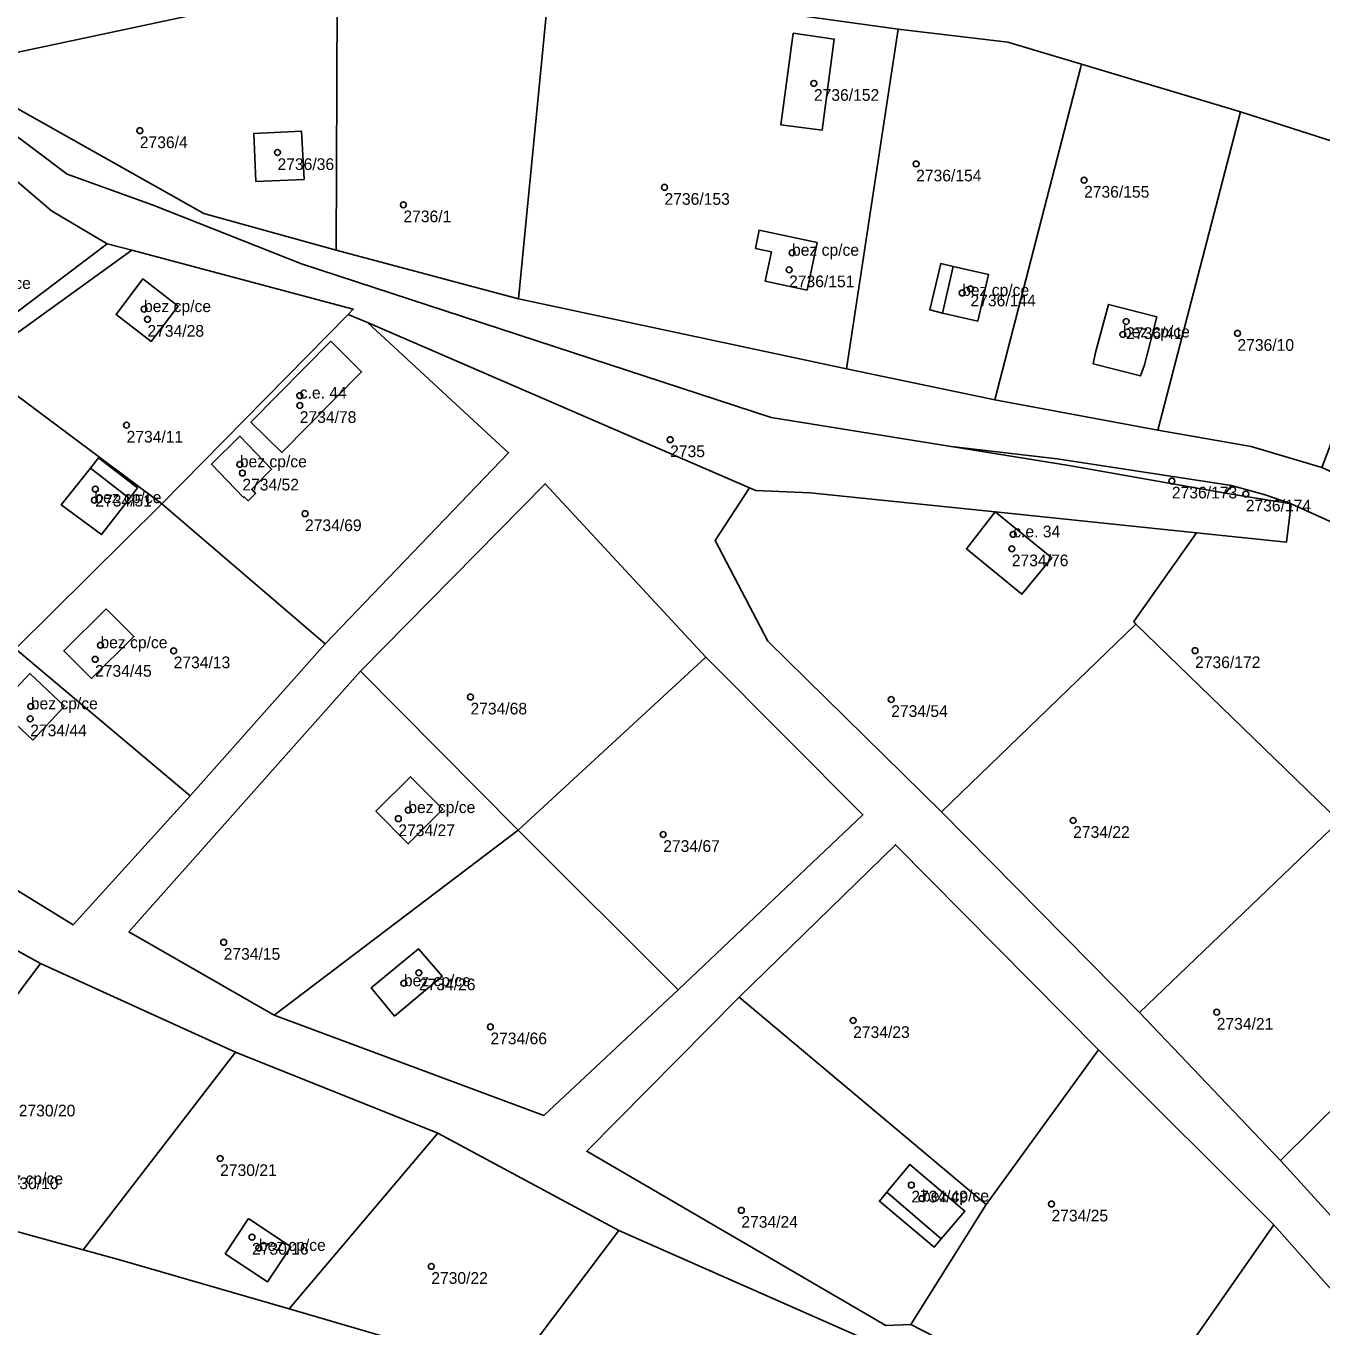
# Model space of a CAD drawing. Extents: x -878211 to -870363, y -1058464 to -1052522.
# Drawn here: x -873093.1 to -872982.4, y -1055525.1 to -1055414.1 of the extents above; entities that cross this region are included whole.
import ezdxf

# ---------------------------------------------------------------- set-up
doc = ezdxf.new("R2010")
doc.units = 0
for name, color, linetype in [('Definiční body', 7, 'Continuous'), ('Polygon budovy', 7, 'Continuous'), ('Polygon parcely', 7, 'Continuous')]:
    doc.layers.add(name, color=color, linetype=linetype)

msp = doc.modelspace()

# ---------------------------------------------------------------- linework, layer by layer
at = {"layer": 'Definiční body'}
for centre in [(-873025.83, -1055418.98994), (-873083.4, -1055423.02994), (-873071.64, -1055424.89994), (-873017.1, -1055425.86994), (-873002.76, -1055427.25994), (-873038.59, -1055427.86994), (-873060.89, -1055429.35994), (-873027.7, -1055433.45994), (-873027.95, -1055434.90994), (-873013.17, -1055436.88994), (-873012.46, -1055436.53994), (-873083.04, -1055438.26994), (-873082.75, -1055439.13994), (-872999.16, -1055439.32994), (-872999.45, -1055440.43994), (-872989.66, -1055440.33994), (-873069.74, -1055445.65994), (-873069.74, -1055446.49994), (-873084.53, -1055448.17994), (-873038.11, -1055449.41994), (-873074.86, -1055451.52994), (-873074.64, -1055452.26994), (-873087.2, -1055453.63994), (-872995.26, -1055452.94994), (-873087.28, -1055454.58994), (-872988.95, -1055454.05994), (-873069.29, -1055455.73994), (-873008.81, -1055457.50994), (-873008.93, -1055458.73994), (-873086.76, -1055466.97994), (-873087.22, -1055468.17994), (-873080.51, -1055467.44994), (-872993.28, -1055467.43994), (-873055.16, -1055471.39994), (-873019.23, -1055471.60994), (-873092.71, -1055472.19994), (-873092.76, -1055473.25994), (-873060.47, -1055481.05994), (-873061.32, -1055481.78994), (-873003.69, -1055481.93994), (-873038.7, -1055483.13994), (-873076.24, -1055492.34994), (-873059.57, -1055494.95994), (-873060.85, -1055495.84994), (-872991.43, -1055498.31994), (-873022.48, -1055499.02994), (-873053.46, -1055499.56994), (-873076.54, -1055510.81994), (-873017.51, -1055513.07994), (-873016.6, -1055514.23994), (-873005.54, -1055514.69994), (-873032.03, -1055515.23994), (-873073.82, -1055517.53994), (-873073.24, -1055518.45994), (-873058.51, -1055520.02994)]:
    msp.add_circle(centre, 0.25, dxfattribs=at)
at = {"layer": 'Polygon budovy'}
for points in [[(-873030.82, -1055433.09), (-873029.45, -1055433.39), (-873029.99, -1055435.87), (-873026.42, -1055436.64), (-873025.56, -1055432.58), (-873030.51, -1055431.53)], [(-873013.94, -1055434.62), (-873014.85, -1055438.61), (-873011.84, -1055439.29), (-873010.92, -1055435.32)], [(-873083.14, -1055435.68), (-873085.42, -1055438.73), (-873082.42, -1055441.03), (-873080.13, -1055438.01)], [(-873001.77, -1055441.97), (-873001.99, -1055442.94), (-872997.95, -1055443.98), (-872997.6, -1055443.04), (-872996.55, -1055438.92), (-873000.68, -1055437.87)], [(-873073.91, -1055447.92), (-873071.28, -1055450.52), (-873064.46, -1055443.63), (-873067.1, -1055441.01)], [(-873074.85, -1055449.11), (-873077.29, -1055451.52), (-873074.54, -1055454.35), (-873074.5, -1055454.3), (-873074.15, -1055454.64), (-873073.52, -1055454.01), (-873073.84, -1055453.66), (-873072.14, -1055451.95)], [(-873087.61, -1055451.86), (-873090.11, -1055454.98), (-873086.66, -1055457.53), (-873084.28, -1055454.43)], [(-873010.34, -1055455.59), (-873012.8, -1055458.74), (-873008.07, -1055462.61), (-873005.52, -1055459.5)], [(-873086.26, -1055463.86), (-873089.9, -1055467.45), (-873087.54, -1055469.83), (-873083.91, -1055466.22)], [(-873092.79, -1055469.39), (-873095.52, -1055472.29), (-873092.55, -1055475.08), (-873089.83, -1055472.18)], [(-873060.27, -1055478.21), (-873063.24, -1055481.16), (-873060.48, -1055483.94), (-873057.51, -1055480.99)], [(-873059.61, -1055492.9), (-873063.65, -1055496.25), (-873061.64, -1055498.65), (-873057.58, -1055495.25)], [(-873017.65, -1055511.33), (-873019.61, -1055513.7), (-873014.95, -1055517.68), (-873012.95, -1055515.31)], [(-873074.11, -1055515.93), (-873076.11, -1055518.95), (-873072.5, -1055521.36), (-873070.49, -1055518.37)]]:
    msp.add_lwpolyline(points, close=True, dxfattribs=at)
at = {"layer": 'Polygon parcely'}
for points in [[(-873047.87, -1055410.28), (-873066.54, -1055411.92), (-873066.63, -1055433.24), (-873051.06, -1055437.4), (-873048.54, -1055411.41)], [(-873023.04, -1055443.38), (-873018.63, -1055414.36), (-873047.87, -1055410.28), (-873048.54, -1055411.41), (-873051.06, -1055437.4)], [(-873097.82, -1055417.19), (-873095.13, -1055420.41), (-873077.93, -1055430.09), (-873066.63, -1055433.24), (-873066.54, -1055411.92), (-873075.45, -1055412.42)], [(-873027.59, -1055414.71), (-873024.1, -1055415.2), (-873025.14, -1055422.99), (-873028.67, -1055422.52)], [(-873027.59, -1055414.71), (-873028.67, -1055422.52), (-873025.14, -1055422.99), (-873024.1, -1055415.2)], [(-873003.06, -1055417.68), (-873002.98, -1055417.36), (-873009.28, -1055415.47), (-873018.63, -1055414.36), (-873023.04, -1055443.38), (-873010.37, -1055446.01)], [(-873010.37, -1055446.01), (-872996.47, -1055448.61), (-872989.39, -1055421.43), (-873002.98, -1055417.36), (-873003.06, -1055417.68)], [(-873086.18, -1055432.7), (-873090.95, -1055429.88), (-873103.5, -1055419.17), (-873108.07, -1055420.76), (-873109.19, -1055420.94), (-873123.2, -1055425.9), (-873102.71, -1055445.16)], [(-873065.17, -1055438.28), (-873065.62, -1055438.74), (-873063.96, -1055439.4), (-873031.34, -1055453.53), (-873030.78, -1055453.77), (-873026.16, -1055453.96), (-873010.34, -1055455.59), (-872993.17, -1055457.37), (-872985.48, -1055458.17), (-872985.07, -1055454.9), (-872990.67, -1055454), (-873004.06, -1055451.63), (-873014.1, -1055450.01), (-873029.49, -1055447.54), (-873069.6, -1055434.41), (-873082.25, -1055429.4), (-873089.6, -1055426.75), (-873100.9, -1055418.26), (-873103.5, -1055419.17), (-873090.95, -1055429.88), (-873086.18, -1055432.7), (-873084.09, -1055433.22)], [(-872989.39, -1055421.43), (-872996.47, -1055448.61), (-872988.48, -1055449.99), (-872982.46, -1055451.81), (-872973.27, -1055427.7), (-872980.69, -1055424.22)], [(-873073.48, -1055427.36), (-873073.65, -1055423.26), (-873069.59, -1055423.07), (-873069.37, -1055427.19)], [(-873073.48, -1055427.36), (-873069.37, -1055427.19), (-873069.59, -1055423.07), (-873073.65, -1055423.26)], [(-872982.46, -1055451.81), (-872980.43, -1055452.7), (-872977.49, -1055454.45), (-872974.23, -1055456.58), (-872971.11, -1055458.8), (-872959.07, -1055434.7), (-872973.27, -1055427.7)], [(-873030.82, -1055433.09), (-873030.51, -1055431.53), (-873025.56, -1055432.58), (-873026.42, -1055436.64), (-873029.99, -1055435.87), (-873029.45, -1055433.39)], [(-873030.82, -1055433.09), (-873029.45, -1055433.39), (-873029.99, -1055435.87), (-873026.42, -1055436.64), (-873025.56, -1055432.58), (-873030.51, -1055431.53)], [(-873084.09, -1055433.22), (-873086.18, -1055432.7), (-873102.71, -1055445.16), (-873110.81, -1055452.7), (-873109.94, -1055453.4), (-873097.56, -1055442.95)], [(-873097.56, -1055442.95), (-873081.51, -1055454.89), (-873065.62, -1055438.74), (-873065.17, -1055438.28), (-873084.09, -1055433.22)], [(-873015.94, -1055438.34), (-873014.85, -1055438.61), (-873011.84, -1055439.29), (-873010.92, -1055435.32), (-873013.94, -1055434.62), (-873015, -1055434.38)], [(-873015.94, -1055438.34), (-873015, -1055434.38), (-873013.94, -1055434.62), (-873010.92, -1055435.32), (-873011.84, -1055439.29), (-873014.85, -1055438.61)], [(-873085.42, -1055438.73), (-873083.14, -1055435.68), (-873080.13, -1055438.01), (-873082.42, -1055441.03)], [(-873085.42, -1055438.73), (-873082.42, -1055441.03), (-873080.13, -1055438.01), (-873083.14, -1055435.68)], [(-873001.99, -1055442.94), (-872997.95, -1055443.98), (-872997.6, -1055443.04), (-872996.55, -1055438.92), (-873000.68, -1055437.87), (-873001.77, -1055441.97)], [(-873001.99, -1055442.94), (-873001.77, -1055441.97), (-873000.68, -1055437.87), (-872996.55, -1055438.92), (-872997.6, -1055443.04), (-872997.95, -1055443.98)], [(-873063.96, -1055439.4), (-873065.62, -1055438.74), (-873081.51, -1055454.89), (-873067.57, -1055466.86), (-873051.91, -1055450.53)], [(-873064.46, -1055443.63), (-873067.1, -1055441.01), (-873073.91, -1055447.92), (-873071.28, -1055450.52)], [(-873064.46, -1055443.63), (-873071.28, -1055450.52), (-873073.91, -1055447.92), (-873067.1, -1055441.01)], [(-873097.56, -1055442.95), (-873109.94, -1055453.4), (-873110.81, -1055452.7), (-873112.92, -1055454.8), (-873095.08, -1055468.61), (-873094.03, -1055467.27), (-873081.51, -1055454.89)], [(-873072.14, -1055451.95), (-873074.85, -1055449.11), (-873077.29, -1055451.52), (-873074.54, -1055454.35), (-873074.5, -1055454.3), (-873074.15, -1055454.64), (-873073.52, -1055454.01), (-873073.84, -1055453.66)], [(-873072.14, -1055451.95), (-873073.84, -1055453.66), (-873073.52, -1055454.01), (-873074.15, -1055454.64), (-873074.5, -1055454.3), (-873074.54, -1055454.35), (-873077.29, -1055451.52), (-873074.85, -1055449.11)], [(-872990.67, -1055454), (-872990.18, -1055453.34), (-873005.05, -1055451.06), (-873014.1, -1055450.01), (-873004.06, -1055451.63)], [(-873086.66, -1055457.53), (-873084.28, -1055454.43), (-873083.6, -1055453.53), (-873086.93, -1055450.98), (-873087.61, -1055451.86), (-873090.11, -1055454.98)], [(-873086.66, -1055457.53), (-873090.11, -1055454.98), (-873087.61, -1055451.86), (-873086.93, -1055450.98), (-873083.6, -1055453.53), (-873084.28, -1055454.43)], [(-873035.05, -1055468), (-873021.64, -1055481.45), (-873037.41, -1055496.42), (-873048.89, -1055507.15), (-873071.92, -1055498.56), (-873084.33, -1055491.46), (-873064.55, -1055469.19), (-873048.79, -1055453.18)], [(-873035.05, -1055468), (-873048.79, -1055453.18), (-873064.55, -1055469.19), (-873051.1, -1055482.76)], [(-873031.34, -1055453.53), (-873034.26, -1055458.02), (-873029.77, -1055466.63), (-873014.93, -1055481.2), (-872998.33, -1055465.17), (-872998.5, -1055464.94), (-872993.17, -1055457.37), (-873010.34, -1055455.59), (-873026.16, -1055453.96), (-873030.78, -1055453.77)], [(-872990.18, -1055453.34), (-872990.67, -1055454), (-872985.07, -1055454.9), (-872987.29, -1055454.12)], [(-873081.51, -1055454.89), (-873094.03, -1055467.27), (-873079.11, -1055479.84), (-873067.57, -1055466.86)], [(-873005.52, -1055459.5), (-873010.34, -1055455.59), (-873012.8, -1055458.74), (-873008.07, -1055462.61)], [(-873005.52, -1055459.5), (-873008.07, -1055462.61), (-873012.8, -1055458.74), (-873010.34, -1055455.59)], [(-872980.98, -1055481.99), (-872966.1, -1055467.05), (-872968.59, -1055465.08), (-872974.9, -1055460.41), (-872977.94, -1055458.48), (-872980.93, -1055456.79), (-872985.07, -1055454.9), (-872985.48, -1055458.17), (-872993.17, -1055457.37), (-872998.5, -1055464.94), (-872998.33, -1055465.17)], [(-873086.26, -1055463.86), (-873083.91, -1055466.22), (-873087.54, -1055469.83), (-873089.9, -1055467.45)], [(-873086.26, -1055463.86), (-873089.9, -1055467.45), (-873087.54, -1055469.83), (-873083.91, -1055466.22)], [(-873014.93, -1055481.2), (-872998.02, -1055498.34), (-872980.98, -1055481.99), (-872998.33, -1055465.17)], [(-873094.03, -1055467.27), (-873095.08, -1055468.61), (-873106.55, -1055480.12), (-873089.09, -1055490.85), (-873079.11, -1055479.84)], [(-873051.1, -1055482.76), (-873037.41, -1055496.42), (-873021.64, -1055481.45), (-873035.05, -1055468)], [(-873051.1, -1055482.76), (-873064.55, -1055469.19), (-873084.33, -1055491.46), (-873071.92, -1055498.56)], [(-873089.83, -1055472.18), (-873092.55, -1055475.08), (-873095.52, -1055472.29), (-873092.79, -1055469.39)], [(-873089.83, -1055472.18), (-873092.79, -1055469.39), (-873095.52, -1055472.29), (-873092.55, -1055475.08)], [(-873063.24, -1055481.16), (-873060.48, -1055483.94), (-873057.51, -1055480.99), (-873060.27, -1055478.21)], [(-873063.24, -1055481.16), (-873060.27, -1055478.21), (-873057.51, -1055480.99), (-873060.48, -1055483.94)], [(-872980.98, -1055481.99), (-872998.02, -1055498.34), (-872985.98, -1055510.98), (-872969.83, -1055495.01)], [(-873051.1, -1055482.76), (-873071.92, -1055498.56), (-873048.89, -1055507.15), (-873037.41, -1055496.42)], [(-873106.42, -1055513.6), (-873091.89, -1055494.17), (-873109.82, -1055484.24), (-873123.2, -1055506.46)], [(-873032.22, -1055497.03), (-873011.13, -1055514.75), (-873001.52, -1055501.54), (-873018.87, -1055484.01)], [(-873057.58, -1055495.25), (-873059.61, -1055492.9), (-873063.65, -1055496.25), (-873061.64, -1055498.65)], [(-873057.58, -1055495.25), (-873061.64, -1055498.65), (-873063.65, -1055496.25), (-873059.61, -1055492.9)], [(-873088.25, -1055518.61), (-873075.23, -1055501.72), (-873091.89, -1055494.17), (-873106.42, -1055513.6)], [(-872958.18, -1055507.81), (-872969.83, -1055495.01), (-872985.98, -1055510.98), (-872974.43, -1055523.69)], [(-873011.13, -1055514.75), (-873032.22, -1055497.03), (-873045.23, -1055510.19), (-873019.69, -1055525.09), (-873017.55, -1055525)], [(-873070.64, -1055523.65), (-873057.95, -1055508.64), (-873075.23, -1055501.72), (-873088.25, -1055518.61), (-873085.22, -1055519.44)], [(-872999.11, -1055534.47), (-872986.56, -1055516.49), (-873001.52, -1055501.54), (-873011.13, -1055514.75), (-873017.55, -1055525)], [(-873057.95, -1055508.64), (-873070.64, -1055523.65), (-873059.74, -1055526.84), (-873052.34, -1055530.04), (-873042.49, -1055516.97)], [(-873019.61, -1055513.7), (-873020.24, -1055514.47), (-873015.55, -1055518.38), (-873014.95, -1055517.68), (-873012.95, -1055515.31), (-873017.65, -1055511.33)], [(-873019.61, -1055513.7), (-873017.65, -1055511.33), (-873012.95, -1055515.31), (-873014.95, -1055517.68), (-873015.55, -1055518.38), (-873020.24, -1055514.47)], [(-873074.11, -1055515.93), (-873076.11, -1055518.95), (-873072.5, -1055521.36), (-873070.49, -1055518.37)], [(-873074.11, -1055515.93), (-873070.49, -1055518.37), (-873072.5, -1055521.36), (-873076.11, -1055518.95)], [(-873028.63, -1055539.58), (-873020.16, -1055526.81), (-873042.49, -1055516.97), (-873052.34, -1055530.04)], [(-872999.11, -1055534.47), (-872983.61, -1055544.39), (-872971.94, -1055532.93), (-872986.56, -1055516.49)]]:
    msp.add_lwpolyline(points, close=True, dxfattribs=at)
for points in [[(-873047.87, -1055410.28), (-873018.63, -1055414.36), (-873009.28, -1055415.47), (-873002.98, -1055417.36), (-872989.39, -1055421.43), (-872980.69, -1055424.22), (-872973.27, -1055427.7), (-872959.07, -1055434.7), (-872951.47, -1055437.7), (-872941.08, -1055445.95), (-872931.7, -1055453.28), (-872929.32, -1055455.63), (-872919.47, -1055465.34), (-872911.36, -1055473.34), (-872910.63, -1055474.2), (-872903.09, -1055484.11), (-872894.04, -1055495.39)], [(-873247.1, -1055524.38), (-873213.4, -1055490.21), (-873199.73, -1055475.85), (-873188.34, -1055470.44), (-873187.77, -1055467.34), (-873187.03, -1055463.36), (-873175.48, -1055452.99), (-873173.39, -1055451.05), (-873156.01, -1055442.82), (-873149.02, -1055439.5), (-873123.2, -1055425.9), (-873109.19, -1055420.94), (-873108.07, -1055420.76), (-873103.5, -1055419.17), (-873100.9, -1055418.26), (-873097.82, -1055417.19), (-873075.45, -1055412.42)], [(-872980.43, -1055452.7), (-872982.46, -1055451.81), (-872988.48, -1055449.99), (-872996.47, -1055448.61), (-873010.37, -1055446.01), (-873023.04, -1055443.38), (-873051.06, -1055437.4), (-873066.63, -1055433.24), (-873077.93, -1055430.09), (-873095.13, -1055420.41), (-873097.82, -1055417.19), (-873100.9, -1055418.26), (-873089.6, -1055426.75), (-873082.25, -1055429.4), (-873069.6, -1055434.41), (-873029.49, -1055447.54), (-873014.1, -1055450.01), (-873005.05, -1055451.06), (-872990.18, -1055453.34), (-872987.29, -1055454.12), (-872985.07, -1055454.9), (-872980.93, -1055456.79)], [(-872891.16, -1055568.47), (-872898.83, -1055576.38), (-872892.53, -1055585.35), (-872898.76, -1055596.43), (-872906.47, -1055602.36), (-872918.48, -1055587.88), (-872917.26, -1055586.33), (-872929.04, -1055576.67), (-872941.71, -1055561.99), (-872952.34, -1055549.39), (-872948.53, -1055545.66), (-872959.31, -1055532.53), (-872963.32, -1055536.21), (-872974.43, -1055523.69), (-872985.98, -1055510.98), (-872998.02, -1055498.34), (-873014.93, -1055481.2), (-873029.77, -1055466.63), (-873034.26, -1055458.02), (-873031.34, -1055453.53), (-873063.96, -1055439.4), (-873051.91, -1055450.53)], [(-873051.91, -1055450.53), (-873067.57, -1055466.86), (-873079.11, -1055479.84), (-873089.09, -1055490.85), (-873106.55, -1055480.12), (-873113.02, -1055485.1), (-873113.84, -1055484.44), (-873120.07, -1055495.81), (-873124.04, -1055506.1), (-873123.2, -1055506.46), (-873109.82, -1055484.24), (-873091.89, -1055494.17), (-873075.23, -1055501.72), (-873057.95, -1055508.64), (-873042.49, -1055516.97), (-873020.16, -1055526.81), (-873007.18, -1055532.97), (-872992.96, -1055539.61), (-872985.86, -1055548.19), (-872978.91, -1055557.75)], [(-872972.28, -1055562.33), (-872983.61, -1055544.39), (-872999.11, -1055534.47), (-873017.55, -1055525), (-873019.69, -1055525.09), (-873045.23, -1055510.19), (-873032.22, -1055497.03), (-873018.87, -1055484.01), (-873001.52, -1055501.54), (-872986.56, -1055516.49), (-872971.94, -1055532.93)], [(-872978.21, -1055586.79), (-872985.27, -1055573.71), (-872992.23, -1055568.32), (-873008.8, -1055554.46), (-873024.08, -1055541.53), (-873028.63, -1055539.58), (-873052.34, -1055530.04), (-873059.74, -1055526.84), (-873070.64, -1055523.65), (-873085.22, -1055519.44), (-873088.25, -1055518.61), (-873106.42, -1055513.6)]]:
    msp.add_lwpolyline(points, dxfattribs=at)

# ---------------------------------------------------------------- texts
at = {"layer": 'Definiční body'}
for s, p in [('2736/152', (-873025.83, -1055420.479)), ('2736/4', (-873083.4, -1055424.519)), ('2736/36', (-873071.64, -1055426.389)), ('2736/154', (-873017.1, -1055427.359)), ('2736/155', (-873002.76, -1055428.749)), ('2736/153', (-873038.59, -1055429.359)), ('2736/1', (-873060.89, -1055430.849)), ('bez cp/ce', (-873027.7, -1055433.71)), ('bez cp/ce', (-873098.43, -1055436.55)), ('2736/151', (-873027.95, -1055436.399)), ('bez cp/ce', (-873013.17, -1055437.139)), ('2736/144', (-873012.46, -1055438.029)), ('bez cp/ce', (-873083.04, -1055438.52)), ('2734/28', (-873082.75, -1055440.629)), ('bez cp/ce', (-872999.45, -1055440.69)), ('2736/41', (-872999.16, -1055440.819)), ('2736/10', (-872989.66, -1055441.829)), ('c.e. 44', (-873069.74, -1055445.909)), ('2734/78', (-873069.74, -1055447.989)), ('2734/11', (-873084.53, -1055449.669)), ('2735', (-873038.11, -1055450.909)), ('bez cp/ce', (-873074.86, -1055451.78)), ('2734/52', (-873074.64, -1055453.759)), ('2736/173', (-872995.26, -1055454.439)), ('bez cp/ce', (-873087.28, -1055454.84)), ('2734/51', (-873087.2, -1055455.129)), ('2736/174', (-872988.95, -1055455.549)), ('2734/69', (-873069.29, -1055457.229)), ('c.e. 34', (-873008.81, -1055457.76)), ('2734/76', (-873008.93, -1055460.229)), ('bez cp/ce', (-873086.76, -1055467.23)), ('2734/13', (-873080.51, -1055468.939)), ('2736/172', (-872993.28, -1055468.929)), ('2734/45', (-873087.22, -1055469.669)), ('bez cp/ce', (-873092.71, -1055472.45)), ('2734/68', (-873055.16, -1055472.889)), ('2734/54', (-873019.23, -1055473.099)), ('2734/44', (-873092.76, -1055474.749)), ('bez cp/ce', (-873060.47, -1055481.31)), ('2734/27', (-873061.32, -1055483.279)), ('2734/22', (-873003.69, -1055483.429)), ('2734/67', (-873038.7, -1055484.629)), ('2734/15', (-873076.24, -1055493.839)), ('bez cp/ce', (-873060.85, -1055496.1)), ('2734/26', (-873059.57, -1055496.449)), ('2734/21', (-872991.43, -1055499.809)), ('2734/66', (-873053.46, -1055501.059)), ('2734/23', (-873022.48, -1055500.519)), ('2730/20', (-873093.74, -1055507.219)), ('2730/21', (-873076.54, -1055512.309)), ('bez cp/ce', (-873095.68, -1055513.03)), ('2730/10', (-873095.18, -1055513.429)), ('2734/49', (-873017.51, -1055514.569)), ('bez cp/ce', (-873016.6, -1055514.49)), ('2734/24', (-873032.03, -1055516.729)), ('2734/25', (-873005.54, -1055516.189)), ('2730/16', (-873073.82, -1055519.029)), ('bez cp/ce', (-873073.24, -1055518.71)), ('2730/22', (-873058.51, -1055521.519))]:
    msp.add_text(s, height=0.999996, dxfattribs=at).set_placement(p)

doc.saveas('drawing.dxf')
